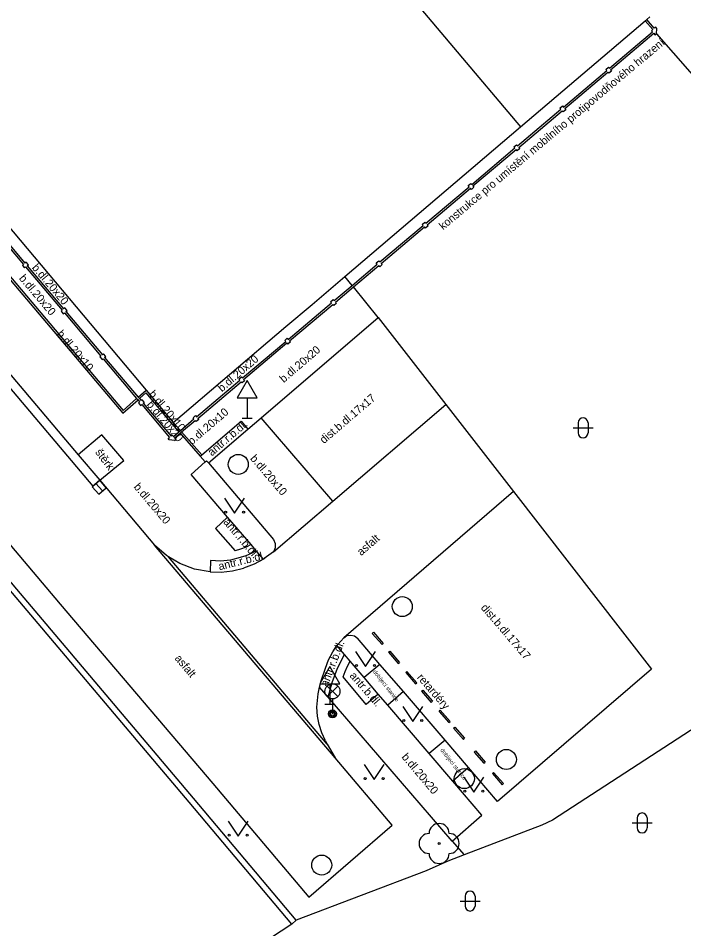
# Model space of a CAD drawing. Extents: x -598932 to -598196, y -1162207 to -1161504.
# Drawn here: x -598372.67 to -598339.4, y -1161703.71 to -1161658.19 of the extents above; entities that cross this region are included whole.
import ezdxf

# ---------------------------------------------------------------- set-up
doc = ezdxf.new("R2010")
doc.units = 0
for name, color, linetype in [('DOP - rozhrani ploch obecne', 7, 'Continuous'), ('Level 22', 7, 'Continuous'), ('Level 27', 7, 'Continuous'), ('Level 33', 7, 'Continuous'), ('Level 34', 7, 'Continuous'), ('Level 36', 7, 'Continuous'), ('TM - budovy zdene_ betonove - VN', 7, 'Continuous'), ('TM - budovy zdene_ betonove - VP', 7, 'Continuous'), ('TM - chodniky - VP', 7, 'Continuous'), ('TM - komunikace - VP', 7, 'Continuous'), ('TM - letecke snimky - pomocna linie', 7, 'Continuous'), ('TM - plot dreveny_ kovovy - VP', 7, 'Continuous'), ('TM - podezdivka plotu - VP', 7, 'Continuous'), ('TM - popis povrchu', 7, 'Continuous'), ('TM - poznamka', 7, 'Continuous'), ('TM - rozhrani mezi zpev. plochami mezi sebou - VP', 7, 'Continuous'), ('TM - rozhrani ploch obecne - VP', 7, 'Continuous'), ('TM - vstup do budovy - nerozlisene', 7, 'Continuous')]:
    doc.layers.add(name, color=color, linetype=linetype)

msp = doc.modelspace()

# ---------------------------------------------------------------- linework, layer by layer
at = {"layer": 'DOP - rozhrani ploch obecne'}
for points in [[(-598338.73, -1161693.57), (-598345.97, -1161698.27)], [(-598346.5, -1161698.53), (-598350.38, -1161700.01), (-598351.2, -1161700.32)], [(-598345.97, -1161698.27), (-598346.5, -1161698.53)], [(-598351.2, -1161700.32), (-598352.27, -1161700.8)], [(-598359, -1161703.47), (-598368.4, -1161709.66)]]:
    msp.add_lwpolyline(points, dxfattribs=at)
at = {"layer": 'Level 22'}
msp.add_circle((-598351.63, -1161699.44), 0.05, dxfattribs=at)
for centre, start, end in [((-598351.63, -1161698.94), 0, 180), ((-598352.13, -1161699.44), 90, 270), ((-598351.13, -1161699.44), 270, 90), ((-598351.63, -1161699.94), 180, 0)]:
    msp.add_arc(centre, 0.5, start, end, dxfattribs=at)
at = {"layer": 'Level 27'}
msp.add_line((-598368.784, -1161681.442), (-598368.456, -1161681.818), dxfattribs=at)
msp.add_lwpolyline([(-598368.973, -1161681.606), (-598368.644, -1161681.983), (-598368.267, -1161681.654), (-598368.596, -1161681.277)], close=True, dxfattribs=at)
for centre in [(-598361.67, -1161680.49), (-598353.47, -1161687.6), (-598348.27, -1161695.24), (-598350.37, -1161696.2), (-598357.5, -1161700.52)]:
    msp.add_circle(centre, 0.5, dxfattribs=at)
at = {"layer": 'Level 33'}
for p, q in [((-598357.225, -1161692.1), (-598356.695, -1161691.57)), ((-598357.225, -1161691.57), (-598356.695, -1161692.1)), ((-598356.96, -1161692.21), (-598356.96, -1161692.96))]:
    msp.add_line(p, q, dxfattribs=at)
for centre, radius in [((-598356.96, -1161691.835), 0.375), ((-598356.96, -1161692.96), 0.2), ((-598356.96, -1161692.96), 0.145), ((-598356.96, -1161692.96), 0.0876)]:
    msp.add_circle(centre, radius, dxfattribs=at)
at = {"layer": 'Level 34'}
for p, q in [((-598361.22, -1161677.162), (-598361.22, -1161678.18)), ((-598361.47, -1161678.18), (-598360.97, -1161678.18)), ((-598357.09, -1161691.462), (-598357.09, -1161692.48)), ((-598357.34, -1161692.48), (-598356.84, -1161692.48))]:
    msp.add_line(p, q, dxfattribs=at)
for points in [[(-598361.72, -1161677.162), (-598360.72, -1161677.162), (-598361.22, -1161676.296)], [(-598357.59, -1161691.462), (-598356.59, -1161691.462), (-598357.09, -1161690.596)]]:
    msp.add_lwpolyline(points, close=True, dxfattribs=at)
at = {"layer": 'Level 36'}
for p, q in [((-598344.686, -1161678.416), (-598344.686, -1161678.916)), ((-598344.186, -1161678.416), (-598344.186, -1161678.916)), ((-598344.936, -1161678.666), (-598343.936, -1161678.666)), ((-598341.736, -1161698.166), (-598341.736, -1161698.666)), ((-598341.236, -1161698.166), (-598341.236, -1161698.666)), ((-598341.986, -1161698.416), (-598340.986, -1161698.416)), ((-598350.336, -1161702.066), (-598350.336, -1161702.566)), ((-598349.836, -1161702.066), (-598349.836, -1161702.566)), ((-598350.586, -1161702.316), (-598349.586, -1161702.316))]:
    msp.add_line(p, q, dxfattribs=at)
for points in [[(-598362.35, -1161682.18), (-598361.85, -1161682.93), (-598361.35, -1161682.18)], [(-598355.81, -1161689.84), (-598355.31, -1161690.59), (-598354.81, -1161689.84)], [(-598353.45, -1161692.59), (-598352.95, -1161693.34), (-598352.45, -1161692.59)], [(-598355.38, -1161695.5), (-598354.88, -1161696.25), (-598354.38, -1161695.5)], [(-598350.4, -1161696.12), (-598349.9, -1161696.87), (-598349.4, -1161696.12)], [(-598362.18, -1161698.32), (-598361.68, -1161699.07), (-598361.18, -1161698.32)]]:
    msp.add_lwpolyline(points, dxfattribs=at)
for centre in [(-598362.3, -1161682.88), (-598361.401, -1161682.88), (-598355.76, -1161690.54), (-598354.861, -1161690.54), (-598353.4, -1161693.29), (-598352.501, -1161693.29), (-598355.33, -1161696.2), (-598354.431, -1161696.2), (-598350.35, -1161696.82), (-598349.451, -1161696.82), (-598362.13, -1161699.02), (-598361.231, -1161699.02)]:
    msp.add_circle(centre, 0.05, dxfattribs=at)
for centre, start, end in [((-598344.436, -1161678.416), 0, 180), ((-598344.436, -1161678.916), 180, 0), ((-598341.486, -1161698.166), 0, 180), ((-598341.486, -1161698.666), 180, 0), ((-598350.086, -1161702.066), 0, 180), ((-598350.086, -1161702.566), 180, 0)]:
    msp.add_arc(centre, 0.25, start, end, dxfattribs=at)
at = {"layer": 'TM - budovy zdene_ betonove - VN'}
msp.add_lwpolyline([(-598347.56, -1161663.61), (-598341.33, -1161658.31), (-598341.25, -1161658.25), (-598341.1, -1161658.12)], dxfattribs=at)
at = {"layer": 'TM - budovy zdene_ betonove - VP'}
for points in [[(-598357.61, -1161651.7), (-598347.56, -1161663.61)], [(-598357.98, -1161672.49), (-598356.34, -1161671.09), (-598347.56, -1161663.61)], [(-598376.11, -1161665.09), (-598376.09, -1161665.11), (-598366.28, -1161676.78), (-598364.92, -1161678.39)], [(-598364.92, -1161678.39), (-598359.29, -1161673.6)]]:
    msp.add_lwpolyline(points, dxfattribs=at)
at = {"layer": 'TM - chodniky - VP'}
for points in [[(-598355.98, -1161671.54), (-598356.34, -1161671.09)], [(-598354.68, -1161673.14), (-598355.91, -1161671.62)], [(-598368.49, -1161679.01), (-598369.67, -1161680.01)], [(-598367.39, -1161680.3), (-598368.49, -1161679.01)], [(-598368.59, -1161681.28), (-598367.39, -1161680.3)], [(-598364.03, -1161680.99), (-598363.32, -1161680.37), (-598363.25, -1161680.31)], [(-598360.41, -1161685.23), (-598360.77, -1161684.81), (-598361.03, -1161684.5), (-598362.21, -1161683.12), (-598364.03, -1161680.99)], [(-598349.5, -1161698.02), (-598350.95, -1161696.32), (-598352.12, -1161694.95), (-598354.2, -1161692.52), (-598354.67, -1161691.97), (-598355.37, -1161691.15), (-598356.08, -1161690.32), (-598356.36, -1161689.99), (-598356.74, -1161689.55)], [(-598350.97, -1161699.32), (-598357.17, -1161692.13), (-598357.61, -1161691.62)], [(-598350.97, -1161699.32), (-598349.5, -1161698.02)]]:
    msp.add_lwpolyline(points, dxfattribs=at)
at = {"layer": 'TM - komunikace - VP'}
for points in [[(-598363.16, -1161680.42), (-598361.19, -1161678.73), (-598360.52, -1161678.16), (-598354.68, -1161673.14)], [(-598354.68, -1161673.14), (-598351.3, -1161677.49), (-598347.92, -1161681.85), (-598341.02, -1161690.73)], [(-598374.03, -1161674.86), (-598369.67, -1161680.01)], [(-598378.14, -1161678.53), (-598370.57, -1161687.47)], [(-598369.67, -1161680.01), (-598368.59, -1161681.28)], [(-598363.25, -1161680.31), (-598363.16, -1161680.42), (-598359.91, -1161684.25)], [(-598368.59, -1161681.28), (-598365.85, -1161684.52)], [(-598359.91, -1161684.25), (-598359.83, -1161684.45), (-598359.83, -1161684.66), (-598359.91, -1161684.86)], [(-598363.08, -1161685.86), (-598363.85, -1161685.73), (-598364.59, -1161685.45), (-598365.15, -1161685.11), (-598365.26, -1161685.04), (-598365.85, -1161684.52)], [(-598359.91, -1161684.86), (-598360.37, -1161685.2), (-598360.41, -1161685.23), (-598360.87, -1161685.48), (-598361.41, -1161685.67)], [(-598363.08, -1161685.86), (-598362.52, -1161685.87), (-598361.96, -1161685.81), (-598361.41, -1161685.67)], [(-598370.57, -1161687.47), (-598362.94, -1161696.45)], [(-598356.4, -1161689.16), (-598356.24, -1161689.05), (-598356.05, -1161689.02), (-598355.86, -1161689.06), (-598355.71, -1161689.18)], [(-598357.31, -1161690.68), (-598357.16, -1161690.26), (-598356.95, -1161689.86), (-598356.74, -1161689.55), (-598356.7, -1161689.49), (-598356.4, -1161689.16)], [(-598348.72, -1161697.34), (-598350.16, -1161695.65), (-598351.33, -1161694.28), (-598353.41, -1161691.85), (-598354.59, -1161690.49), (-598355.71, -1161689.18)], [(-598357.74, -1161692.63), (-598357.68, -1161691.96), (-598357.61, -1161691.62), (-598357.53, -1161691.31), (-598357.31, -1161690.68)], [(-598341.02, -1161690.73), (-598348.72, -1161697.34)], [(-598357.31, -1161694.31), (-598357.49, -1161693.91), (-598357.62, -1161693.5), (-598357.71, -1161693.07), (-598357.74, -1161692.63)], [(-598357.31, -1161694.31), (-598357.22, -1161694.47), (-598356.83, -1161695.16)], [(-598353.97, -1161698.52), (-598356.83, -1161695.16)], [(-598362.94, -1161696.45), (-598358.15, -1161702.12)], [(-598358.15, -1161702.12), (-598353.97, -1161698.52)]]:
    msp.add_lwpolyline(points, dxfattribs=at)
at = {"layer": 'TM - letecke snimky - pomocna linie'}
msp.add_lwpolyline([(-598340.77, -1161658.96), (-598335.05, -1161665.48), (-598322.93, -1161643.79)], dxfattribs=at)
at = {"layer": 'TM - plot dreveny_ kovovy - VP'}
msp.add_lwpolyline([(-598359, -1161703.47), (-598358.77, -1161703.28), (-598363.9, -1161697.18), (-598371.63, -1161688.03), (-598379.05, -1161679.28)], dxfattribs=at)
at = {"layer": 'TM - podezdivka plotu - VP'}
for points in [[(-598371.86, -1161688.22), (-598379.28, -1161679.47)], [(-598364.13, -1161697.37), (-598371.86, -1161688.22)], [(-598359, -1161703.47), (-598364.13, -1161697.37)]]:
    msp.add_lwpolyline(points, dxfattribs=at)
at = {"layer": 'TM - rozhrani mezi zpev. plochami mezi sebou - VP'}
for points in [[(-598373.25, -1161671.04), (-598367.44, -1161677.93)], [(-598373.23, -1161670.9), (-598367.42, -1161677.79)], [(-598374.38, -1161675.14), (-598368.94, -1161681.58)], [(-598367.42, -1161677.79), (-598366.75, -1161677.19)], [(-598366.67, -1161677.13), (-598366.28, -1161676.78)], [(-598366.61, -1161677.2), (-598366.29, -1161676.92)], [(-598366.29, -1161676.92), (-598365, -1161678.45)], [(-598367.44, -1161677.93), (-598366.68, -1161677.27)], [(-598359.91, -1161684.86), (-598356.95, -1161682.33), (-598351.3, -1161677.49)], [(-598365, -1161678.45), (-598364.64, -1161678.86)], [(-598364.92, -1161678.39), (-598364.56, -1161678.8)], [(-598363.57, -1161680.08), (-598363.49, -1161680.01), (-598361.53, -1161678.33)], [(-598361.53, -1161678.33), (-598361.19, -1161678.73)], [(-598356.95, -1161682.33), (-598360.52, -1161678.16)], [(-598364.58, -1161678.93), (-598363.57, -1161680.08)], [(-598364.5, -1161678.87), (-598363.49, -1161680.01)], [(-598363.57, -1161680.08), (-598363.32, -1161680.37)], [(-598368.94, -1161681.58), (-598368.59, -1161681.28)], [(-598347.92, -1161681.85), (-598356.4, -1161689.16)], [(-598362.21, -1161683.12), (-598362.8, -1161683.69)], [(-598362.8, -1161683.69), (-598361.83, -1161684.81)], [(-598361.03, -1161684.5), (-598361.28, -1161684.63), (-598361.55, -1161684.73), (-598361.83, -1161684.81)], [(-598356.83, -1161695.16), (-598365.85, -1161684.52)], [(-598360.77, -1161684.81), (-598361.02, -1161684.95), (-598361.29, -1161685.06), (-598361.57, -1161685.15)], [(-598357.22, -1161694.47), (-598365.15, -1161685.11)], [(-598363.06, -1161685.3), (-598363.08, -1161685.86)], [(-598361.57, -1161685.15), (-598362.06, -1161685.27), (-598362.56, -1161685.32), (-598363.06, -1161685.3)], [(-598357.17, -1161692.13), (-598356.98, -1161691.39), (-598356.71, -1161690.67), (-598356.36, -1161689.99)], [(-598356.43, -1161691.11), (-598356.33, -1161690.84), (-598356.21, -1161690.58), (-598356.08, -1161690.32)], [(-598355.28, -1161692.49), (-598356.43, -1161691.11)], [(-598354.67, -1161691.97), (-598355.28, -1161692.49)]]:
    msp.add_lwpolyline(points, dxfattribs=at)
at = {"layer": 'TM - rozhrani ploch obecne - VP'}
for points in [[(-598340.95, -1161658.75), (-598341.33, -1161658.31)], [(-598340.88, -1161658.69), (-598341.25, -1161658.25)], [(-598343.12, -1161660.69), (-598340.96, -1161658.87)], [(-598343.06, -1161660.77), (-598340.9, -1161658.94)], [(-598340.95, -1161658.75), (-598341.01, -1161658.81)], [(-598341.01, -1161658.81), (-598340.96, -1161658.87)], [(-598340.9, -1161658.94), (-598340.84, -1161659.02)], [(-598340.74, -1161658.7), (-598340.8, -1161658.63), (-598340.88, -1161658.69)], [(-598340.84, -1161659.02), (-598340.77, -1161658.96)], [(-598340.77, -1161658.96), (-598340.74, -1161658.7)], [(-598345.42, -1161662.63), (-598343.25, -1161660.8)], [(-598343.3, -1161660.75), (-598343.17, -1161660.64)], [(-598343.25, -1161660.8), (-598343.3, -1161660.75)], [(-598343.17, -1161660.64), (-598343.12, -1161660.69)], [(-598343.01, -1161660.83), (-598343.14, -1161660.94)], [(-598343.06, -1161660.77), (-598343.01, -1161660.83)], [(-598345.35, -1161662.7), (-598343.19, -1161660.88)], [(-598343.14, -1161660.94), (-598343.19, -1161660.88)], [(-598345.6, -1161662.68), (-598345.47, -1161662.57)], [(-598345.47, -1161662.57), (-598345.42, -1161662.63)], [(-598347.71, -1161664.56), (-598345.55, -1161662.74)], [(-598347.65, -1161664.64), (-598345.48, -1161662.81)], [(-598345.55, -1161662.74), (-598345.6, -1161662.68)], [(-598345.43, -1161662.87), (-598345.48, -1161662.81)], [(-598345.3, -1161662.76), (-598345.43, -1161662.87)], [(-598345.35, -1161662.7), (-598345.3, -1161662.76)], [(-598350, -1161666.5), (-598347.84, -1161664.67)], [(-598349.94, -1161666.57), (-598347.78, -1161664.75)], [(-598347.89, -1161664.62), (-598347.76, -1161664.51)], [(-598347.84, -1161664.67), (-598347.89, -1161664.62)], [(-598347.73, -1161664.81), (-598347.78, -1161664.75)], [(-598347.76, -1161664.51), (-598347.71, -1161664.56)], [(-598347.6, -1161664.7), (-598347.73, -1161664.81)], [(-598347.65, -1161664.64), (-598347.6, -1161664.7)], [(-598352.29, -1161668.43), (-598350.13, -1161666.61)], [(-598352.23, -1161668.51), (-598350.07, -1161666.68)], [(-598350.18, -1161666.55), (-598350.05, -1161666.44)], [(-598350.13, -1161666.61), (-598350.18, -1161666.55)], [(-598350.02, -1161666.74), (-598350.07, -1161666.68)], [(-598350.05, -1161666.44), (-598350, -1161666.5)], [(-598349.89, -1161666.63), (-598350.02, -1161666.74)], [(-598349.94, -1161666.57), (-598349.89, -1161666.63)], [(-598374.23, -1161668.33), (-598372.41, -1161670.49)], [(-598374.16, -1161668.26), (-598372.33, -1161670.43)], [(-598354.59, -1161670.37), (-598352.42, -1161668.54)], [(-598352.47, -1161668.49), (-598352.34, -1161668.38)], [(-598352.42, -1161668.54), (-598352.47, -1161668.49)], [(-598352.34, -1161668.38), (-598352.29, -1161668.43)], [(-598352.18, -1161668.57), (-598352.31, -1161668.68)], [(-598352.23, -1161668.51), (-598352.18, -1161668.57)], [(-598354.52, -1161670.44), (-598352.36, -1161668.62)], [(-598352.31, -1161668.68), (-598352.36, -1161668.62)], [(-598372.27, -1161670.38), (-598372.33, -1161670.43)], [(-598372.16, -1161670.51), (-598372.27, -1161670.38)], [(-598354.77, -1161670.42), (-598354.64, -1161670.31)], [(-598354.64, -1161670.31), (-598354.59, -1161670.37)], [(-598372.41, -1161670.49), (-598372.46, -1161670.54)], [(-598372.46, -1161670.54), (-598372.35, -1161670.67)], [(-598372.35, -1161670.67), (-598372.3, -1161670.62)], [(-598372.3, -1161670.62), (-598370.47, -1161672.78)], [(-598372.22, -1161670.56), (-598372.16, -1161670.51)], [(-598372.22, -1161670.56), (-598370.4, -1161672.72)], [(-598356.88, -1161672.3), (-598355.98, -1161671.54), (-598354.72, -1161670.48)], [(-598356.81, -1161672.38), (-598355.91, -1161671.62), (-598354.65, -1161670.55)], [(-598354.72, -1161670.48), (-598354.77, -1161670.42)], [(-598354.6, -1161670.61), (-598354.65, -1161670.55)], [(-598354.47, -1161670.5), (-598354.6, -1161670.61)], [(-598354.52, -1161670.44), (-598354.47, -1161670.5)], [(-598370.34, -1161672.67), (-598370.4, -1161672.72)], [(-598370.23, -1161672.8), (-598370.34, -1161672.67)], [(-598359.17, -1161674.24), (-598357.01, -1161672.41)], [(-598359.11, -1161674.32), (-598356.94, -1161672.49)], [(-598357.06, -1161672.36), (-598356.93, -1161672.25)], [(-598357.01, -1161672.41), (-598357.06, -1161672.36)], [(-598356.9, -1161672.55), (-598356.94, -1161672.49)], [(-598356.93, -1161672.25), (-598356.88, -1161672.3)], [(-598356.77, -1161672.44), (-598356.9, -1161672.55)], [(-598356.81, -1161672.38), (-598356.77, -1161672.44)], [(-598370.47, -1161672.78), (-598370.53, -1161672.83)], [(-598370.53, -1161672.83), (-598370.42, -1161672.96)], [(-598370.42, -1161672.96), (-598370.36, -1161672.91)], [(-598370.36, -1161672.91), (-598368.54, -1161675.08)], [(-598370.29, -1161672.85), (-598370.23, -1161672.8)], [(-598370.29, -1161672.85), (-598368.46, -1161675.01)], [(-598361.46, -1161676.17), (-598359.3, -1161674.35)], [(-598361.4, -1161676.25), (-598359.24, -1161674.42)], [(-598359.35, -1161674.29), (-598359.22, -1161674.18)], [(-598359.3, -1161674.35), (-598359.35, -1161674.29)], [(-598359.19, -1161674.48), (-598359.24, -1161674.42)], [(-598359.22, -1161674.18), (-598359.17, -1161674.24)], [(-598359.06, -1161674.37), (-598359.19, -1161674.48)], [(-598359.11, -1161674.32), (-598359.06, -1161674.37)], [(-598368.54, -1161675.08), (-598368.59, -1161675.12)], [(-598368.59, -1161675.12), (-598368.48, -1161675.25)], [(-598368.48, -1161675.25), (-598368.43, -1161675.21)], [(-598368.4, -1161674.96), (-598368.46, -1161675.01)], [(-598368.43, -1161675.21), (-598366.75, -1161677.19), (-598366.68, -1161677.27), (-598366.6, -1161677.37)], [(-598368.29, -1161675.09), (-598368.4, -1161674.96)], [(-598368.35, -1161675.14), (-598368.29, -1161675.09)], [(-598368.35, -1161675.14), (-598366.67, -1161677.13), (-598366.61, -1161677.2), (-598366.52, -1161677.3)], [(-598363.76, -1161678.11), (-598361.59, -1161676.28)], [(-598361.64, -1161676.23), (-598361.51, -1161676.12)], [(-598361.59, -1161676.28), (-598361.64, -1161676.23)], [(-598361.51, -1161676.12), (-598361.46, -1161676.17)], [(-598361.35, -1161676.31), (-598361.48, -1161676.42)], [(-598361.4, -1161676.25), (-598361.35, -1161676.31)], [(-598363.69, -1161678.19), (-598361.53, -1161676.36)], [(-598361.48, -1161676.42), (-598361.53, -1161676.36)], [(-598366.6, -1161677.37), (-598366.66, -1161677.42)], [(-598366.66, -1161677.42), (-598366.55, -1161677.55)], [(-598366.55, -1161677.55), (-598366.49, -1161677.5)], [(-598366.47, -1161677.26), (-598366.52, -1161677.3)], [(-598366.49, -1161677.5), (-598365.1, -1161679.14)], [(-598366.36, -1161677.39), (-598366.47, -1161677.26)], [(-598366.42, -1161677.43), (-598366.36, -1161677.39)], [(-598366.42, -1161677.43), (-598365.03, -1161679.08)], [(-598363.93, -1161678.16), (-598363.8, -1161678.05)], [(-598363.8, -1161678.05), (-598363.76, -1161678.11)], [(-598364.91, -1161679.09), (-598364.64, -1161678.86), (-598364.56, -1161678.8), (-598363.89, -1161678.22)], [(-598364.85, -1161679.16), (-598364.58, -1161678.93), (-598364.5, -1161678.87), (-598363.82, -1161678.3)], [(-598363.89, -1161678.22), (-598363.93, -1161678.16)], [(-598363.77, -1161678.35), (-598363.82, -1161678.3)], [(-598363.64, -1161678.24), (-598363.77, -1161678.35)], [(-598363.69, -1161678.19), (-598363.64, -1161678.24)], [(-598365.03, -1161679.08), (-598364.97, -1161679.03)], [(-598364.97, -1161679.03), (-598364.91, -1161679.09)], [(-598365.18, -1161679.2), (-598365.1, -1161679.14)], [(-598365.12, -1161679.27), (-598365.18, -1161679.2)], [(-598364.86, -1161679.3), (-598365.12, -1161679.27)], [(-598364.86, -1161679.3), (-598364.79, -1161679.24)], [(-598364.85, -1161679.16), (-598364.79, -1161679.24)], [(-598354.97, -1161688.94), (-598354.91, -1161688.88)], [(-598354.97, -1161688.94), (-598354.48, -1161689.5)], [(-598354.91, -1161688.88), (-598354.42, -1161689.45)], [(-598354.48, -1161689.5), (-598354.42, -1161689.45)], [(-598354.16, -1161689.88), (-598354.1, -1161689.83)], [(-598354.16, -1161689.88), (-598353.67, -1161690.45)], [(-598354.1, -1161689.83), (-598353.61, -1161690.39)], [(-598353.67, -1161690.45), (-598353.61, -1161690.39)], [(-598354.59, -1161690.49), (-598355.37, -1161691.15)], [(-598353.3, -1161690.9), (-598353.24, -1161690.84)], [(-598353.24, -1161690.84), (-598352.75, -1161691.41)], [(-598353.3, -1161690.9), (-598352.81, -1161691.46)], [(-598352.81, -1161691.46), (-598352.75, -1161691.41)], [(-598352.51, -1161691.82), (-598352.45, -1161691.77)], [(-598352.45, -1161691.77), (-598351.96, -1161692.33)], [(-598353.41, -1161691.85), (-598354.2, -1161692.52)], [(-598352.51, -1161691.82), (-598352.02, -1161692.39)], [(-598352.02, -1161692.39), (-598351.96, -1161692.33)], [(-598351.63, -1161692.84), (-598351.57, -1161692.78)], [(-598351.63, -1161692.84), (-598351.14, -1161693.4)], [(-598351.57, -1161692.78), (-598351.08, -1161693.35)], [(-598351.14, -1161693.4), (-598351.08, -1161693.35)], [(-598350.91, -1161693.67), (-598350.85, -1161693.62)], [(-598350.91, -1161693.67), (-598350.42, -1161694.24)], [(-598350.85, -1161693.62), (-598350.36, -1161694.18)], [(-598351.33, -1161694.28), (-598352.12, -1161694.95)], [(-598350.42, -1161694.24), (-598350.36, -1161694.18)], [(-598349.88, -1161694.87), (-598349.82, -1161694.81)], [(-598349.88, -1161694.87), (-598349.39, -1161695.43)], [(-598349.82, -1161694.81), (-598349.33, -1161695.38)], [(-598349.39, -1161695.43), (-598349.33, -1161695.38)], [(-598350.16, -1161695.65), (-598350.95, -1161696.32)], [(-598348.97, -1161695.94), (-598348.91, -1161695.89)], [(-598348.91, -1161695.89), (-598348.42, -1161696.45)], [(-598348.97, -1161695.94), (-598348.48, -1161696.51)], [(-598348.48, -1161696.51), (-598348.42, -1161696.45)], [(-598350.97, -1161699.32), (-598350.38, -1161700.01)], [(-598352.27, -1161700.8), (-598358.77, -1161703.28)]]:
    msp.add_lwpolyline(points, dxfattribs=at)
at = {"layer": 'TM - vstup do budovy - nerozlisene'}
msp.add_lwpolyline([(-598359.29, -1161673.6), (-598357.98, -1161672.49)], dxfattribs=at)

# ---------------------------------------------------------------- texts
at = {"layer": 'TM - popis povrchu'}
for s, rotation, p in [('b.dl.20x20', 310.149, (-598372.01, -1161670.67)), ('b.dl.20x20', 310.149, (-598372.65, -1161671.2)), ('b.dl.20x10', 310, (-598370.76, -1161673.98)), ('b.dl.20x20', 40.6458, (-598359.4, -1161676.43)), ('b.dl.20x20', 40.6458, (-598362.49, -1161676.89)), ('b.dl.20x10', 310, (-598366.17, -1161676.99)), ('dist.b.dl.17x17', 40.6458, (-598357.39, -1161679.48)), ('b.dl.20x20', 310, (-598366.27, -1161677.51)), ('b.dl.20x10', 40.6458, (-598363.99, -1161679.54)), ('antr.r.b.dl.', 40.6244, (-598362.99, -1161680.1)), ('štěrk', 306.7883, (-598368.84, -1161679.89)), ('b.dl.20x10', 310.5787, (-598361.1, -1161680.21)), ('b.dl.20x20', 310.149, (-598366.92, -1161681.63)), ('antr.r.b.dl.', 310.2217, (-598362.44, -1161683.39)), ('asfalt', 40.7623, (-598355.53, -1161685.08)), ('asf.', 40.7623, (-598355.53, -1161685.08)), ('antr.r.b.dl.', 14, (-598362.61, -1161685.79)), ('dist.b.dl.17x17', 310.5839, (-598349.57, -1161687.67)), ('antr.r.b.dl.', 69, (-598357.21, -1161691.63)), ('asf.', 309.8224, (-598364.87, -1161690.2)), ('asfalt', 309.8224, (-598364.87, -1161690.2)), ('antr.b.dl.', 311, (-598356.13, -1161691.07)), ('b.dl.20x20', 310.149, (-598353.53, -1161695.13))]:
    msp.add_text(s, height=0.4, rotation=rotation, dxfattribs=at).set_placement(p)
at = {"layer": 'TM - poznamka'}
for s, height, rotation, p in [('konstrukce pro umístění mobilního protipovodňového hrazení', 0.4, 40, (-598351.43, -1161668.79)), ('dobíjecí stanice', 0.2, 308, (-598354.95, -1161690.86)), ('retardéry', 0.4, 311, (-598352.76, -1161691.16)), ('dobíjecí stanice', 0.2, 308, (-598351.58, -1161694.78))]:
    msp.add_text(s, height=height, rotation=rotation, dxfattribs=at).set_placement(p)

doc.saveas('drawing.dxf')
